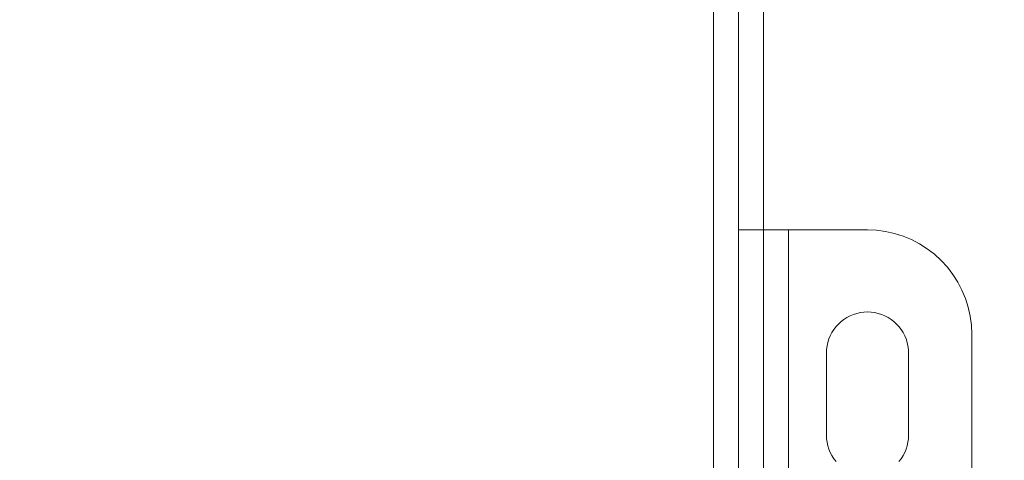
# Model space of a CAD drawing. Header units: inches. Extents: x -412 to -304, y -62 to 18.
# Tile 366 of 656: x -352.58 to -350.22, y -27.06 to -26. Entities that reach past the tile are written whole.
import ezdxf

# ---------------------------------------------------------------- set-up
doc = ezdxf.new("R2010")
doc.units = ezdxf.units.IN
doc.header["$LTSCALE"] = 32
doc.header["$MEASUREMENT"] = 0
for name, color, linetype, lineweight in [('Black', 7, 'Continuous', 18), ('Drawing', 7, 'Continuous', 18), ('None', 7, 'Continuous', 18), ('SolidLine', 7, 'Continuous', 15), ('Wood_1-H', 7, 'Continuous', 13)]:
    doc.layers.add(name, color=color, linetype=linetype, lineweight=lineweight)

# ---------------------------------------------------------------- blocks, each defined once
blk = doc.blocks.new('Group-20')
at = {"layer": 'Black'}
for points in [[(-34.5479, 16.5361, 28.9791), (34.5479, 16.5361, 28.9791), (34.5479, -16.5361, 28.9791), (-34.5479, -16.5361, 28.9791)], [(-34.5479, 16.5361, 27.7008), (34.5479, 16.5361, 27.7008), (34.5479, -16.5361, 27.7008), (-34.5479, -16.5361, 27.7008)]]:
    blk.add_3dface(points, dxfattribs=at)
at = {"layer": 'Wood_1-H'}
for points in [[(-35.9649, 17.9531, 28.9988), (35.9649, 17.9531, 28.9988), (35.9649, -17.9531, 28.9988), (-35.9649, -17.9531, 28.9988)], [(-35.9649, 17.9531, 28.9791), (35.9649, 17.9531, 28.9791), (35.9649, -17.9531, 28.9791), (-35.9649, -17.9531, 28.9791)]]:
    blk.add_3dface(points, dxfattribs=at)
blk = doc.blocks.new('MpHtAdjTrough-1095 (3D)')
at = {"layer": 'Black'}
for points, invisible_edges in [([(1.2066, 7.7718, -0.0394), (1.2066, 7.7718, -0.0992), (1.1853, 7.7671, -0.0992), (1.1853, 7.7671, -0.0394)], 5), ([(1.1853, 7.7671, -0.0992), (1.2066, 7.7718, -0.0992), (1.2616, 7.6181, -0.0992), (1.2537, 7.6148, -0.0992)], 10), ([(1.2537, 7.6148, -0.0394), (1.2616, 7.6181, -0.0394), (1.2066, 7.7718, -0.0394), (1.1853, 7.7671, -0.0394)], 10), ([(1.2282, 7.7746, -0.0394), (1.2282, 7.7746, -0.0992), (1.2066, 7.7718, -0.0992), (1.2066, 7.7718, -0.0394)], 5), ([(1.2698, 7.6207, -0.0992), (1.2616, 7.6181, -0.0992), (1.2066, 7.7718, -0.0992), (1.2282, 7.7746, -0.0992)], 10), ([(1.2282, 7.7746, -0.0394), (1.2066, 7.7718, -0.0394), (1.2616, 7.6181, -0.0394), (1.2698, 7.6207, -0.0394)], 10), ([(1.25, 7.7756, -0.0394), (1.25, 7.7756, -0.0992), (1.2282, 7.7746, -0.0992), (1.2282, 7.7746, -0.0394)], 4), ([(1.2282, 7.7746, -0.0992), (1.25, 7.7756, -0.0992), (1.2782, 7.6225, -0.0992), (1.2698, 7.6207, -0.0992)], 10), ([(1.2698, 7.6207, -0.0394), (1.2782, 7.6225, -0.0394), (1.25, 7.7756, -0.0394), (1.2282, 7.7746, -0.0394)], 10), ([(1.25, 7.7756, -0.0992), (1.4921, 7.624, -0.0992), (1.2953, 7.624, -0.0992)], 9), ([(1.25, 7.7756, -0.0992), (1.5007, 7.6236, -0.0992), (1.4921, 7.624, -0.0992)], 9), ([(1.25, 7.7756, -0.0992), (1.5092, 7.6225, -0.0992), (1.5007, 7.6236, -0.0992)], 9), ([(1.2953, 7.624, -0.0992), (1.2867, 7.6236, -0.0992), (1.25, 7.7756, -0.0992)], 10), ([(1.2867, 7.6236, -0.0992), (1.2782, 7.6225, -0.0992), (1.25, 7.7756, -0.0992)], 10), ([(1.25, 7.7756, -0.0992), (1.5176, 7.6207, -0.0992), (1.5092, 7.6225, -0.0992)], 9), ([(1.25, 7.7756, -0.0992), (1.5337, 7.6148, -0.0992), (1.5258, 7.6181, -0.0992)], 9), ([(1.25, 7.7756, -0.0992), (1.5413, 7.6108, -0.0992), (1.5337, 7.6148, -0.0992)], 9), ([(1.5258, 7.6181, -0.0992), (1.5176, 7.6207, -0.0992), (1.25, 7.7756, -0.0992)], 10), ([(1.5413, 7.6108, -0.0992), (1.25, 7.7756, -0.0992), (17.1122, 7.7756, -0.0992)], 9), ([(1.25, 7.7756, -0.0394), (1.2867, 7.6236, -0.0394), (1.2953, 7.624, -0.0394)], 9), ([(1.2953, 7.624, -0.0394), (1.4921, 7.624, -0.0394), (1.25, 7.7756, -0.0394)], 10), ([(1.4921, 7.624, -0.0394), (1.5007, 7.6236, -0.0394), (1.25, 7.7756, -0.0394)], 10), ([(1.25, 7.7756, -0.0394), (1.2782, 7.6225, -0.0394), (1.2867, 7.6236, -0.0394)], 9), ([(1.5007, 7.6236, -0.0394), (1.5092, 7.6225, -0.0394), (1.25, 7.7756, -0.0394)], 10), ([(1.5092, 7.6225, -0.0394), (1.5176, 7.6207, -0.0394), (17.1122, 7.7756, -0.0394), (1.25, 7.7756, -0.0394)], 10), ([(17.1122, 7.7756, -0.0394), (1.5176, 7.6207, -0.0394), (1.5258, 7.6181, -0.0394)], 9), ([(1.5258, 7.6181, -0.0394), (1.5337, 7.6148, -0.0394), (17.1122, 7.7756, -0.0394)], 10), ([(17.1122, 7.7756, -0.0394), (1.5337, 7.6148, -0.0394), (1.5413, 7.6108, -0.0394)], 9), ([(17.1122, 7.7756, -0.0992), (1.5486, 7.6062, -0.0992), (1.5413, 7.6108, -0.0992)], 9), ([(1.5413, 7.6108, -0.0394), (1.5486, 7.6062, -0.0394), (17.1122, 7.7756, -0.0394)], 10), ([(1.5554, 7.601, -0.0992), (1.5486, 7.6062, -0.0992), (17.1122, 7.7756, -0.0992)], 10), ([(17.1122, 7.7756, -0.0394), (1.5486, 7.6062, -0.0394), (1.5554, 7.601, -0.0394)], 9), ([(1.1443, 7.7522, -0.0394), (1.1443, 7.7522, -0.0992), (1.125, 7.7421, -0.0992), (1.125, 7.7421, -0.0394)], 5), ([(1.2388, 7.6062, -0.0992), (1.232, 7.601, -0.0992), (1.125, 7.7421, -0.0992), (1.1443, 7.7522, -0.0992)], 10), ([(1.1443, 7.7522, -0.0394), (1.125, 7.7421, -0.0394), (1.232, 7.601, -0.0394), (1.2388, 7.6062, -0.0394)], 10), ([(1.1645, 7.7605, -0.0394), (1.1645, 7.7605, -0.0992), (1.1443, 7.7522, -0.0992), (1.1443, 7.7522, -0.0394)], 5), ([(1.2461, 7.6108, -0.0992), (1.2388, 7.6062, -0.0992), (1.1443, 7.7522, -0.0992), (1.1645, 7.7605, -0.0992)], 10), ([(1.1645, 7.7605, -0.0394), (1.1443, 7.7522, -0.0394), (1.2388, 7.6062, -0.0394), (1.2461, 7.6108, -0.0394)], 10), ([(1.1853, 7.7671, -0.0394), (1.1853, 7.7671, -0.0992), (1.1645, 7.7605, -0.0992), (1.1645, 7.7605, -0.0394)], 5), ([(1.2537, 7.6148, -0.0992), (1.2461, 7.6108, -0.0992), (1.1645, 7.7605, -0.0992), (1.1853, 7.7671, -0.0992)], 10), ([(1.1853, 7.7671, -0.0394), (1.1645, 7.7605, -0.0394), (1.2461, 7.6108, -0.0394), (1.2537, 7.6148, -0.0394)], 10), ([(1.1066, 7.7304, -0.0394), (1.1066, 7.7304, -0.0992), (1.0893, 7.7171, -0.0992), (1.0893, 7.7171, -0.0394)], 5), ([(1.2257, 7.5952, -0.0992), (1.0893, 7.7171, -0.0992), (1.1066, 7.7304, -0.0992)], 9), ([(1.1066, 7.7304, -0.0394), (1.0893, 7.7171, -0.0394), (1.2257, 7.5952, -0.0394)], 10), ([(1.125, 7.7421, -0.0394), (1.125, 7.7421, -0.0992), (1.1066, 7.7304, -0.0992), (1.1066, 7.7304, -0.0394)], 5), ([(1.1066, 7.7304, -0.0992), (1.125, 7.7421, -0.0992), (1.232, 7.601, -0.0992), (1.2257, 7.5952, -0.0992)], 10), ([(1.2257, 7.5952, -0.0394), (1.232, 7.601, -0.0394), (1.125, 7.7421, -0.0394), (1.1066, 7.7304, -0.0394)], 10), ([(1.0732, 7.7024, -0.0394), (1.0732, 7.7024, -0.0992), (1.0585, 7.6863, -0.0992), (1.0585, 7.6863, -0.0394)], 5), ([(1.2199, 7.5889, -0.0992), (1.2147, 7.582, -0.0992), (1.0585, 7.6863, -0.0992), (1.0732, 7.7024, -0.0992)], 10), ([(1.0732, 7.7024, -0.0394), (1.0585, 7.6863, -0.0394), (1.2147, 7.582, -0.0394), (1.2199, 7.5889, -0.0394)], 10), ([(1.0893, 7.7171, -0.0394), (1.0893, 7.7171, -0.0992), (1.0732, 7.7024, -0.0992), (1.0732, 7.7024, -0.0394)], 5), ([(1.2257, 7.5952, -0.0992), (1.2199, 7.5889, -0.0992), (1.0732, 7.7024, -0.0992), (1.0893, 7.7171, -0.0992)], 10), ([(1.0893, 7.7171, -0.0394), (1.0732, 7.7024, -0.0394), (1.2199, 7.5889, -0.0394), (1.2257, 7.5952, -0.0394)], 10), ([(1.0585, 7.6863, -0.0394), (1.0585, 7.6863, -0.0992), (1.0452, 7.669, -0.0992), (1.0452, 7.669, -0.0394)], 5), ([(1.0452, 7.669, -0.0992), (1.0585, 7.6863, -0.0992), (1.2147, 7.582, -0.0992), (1.21, 7.5748, -0.0992)], 10), ([(1.21, 7.5748, -0.0394), (1.2147, 7.582, -0.0394), (1.0585, 7.6863, -0.0394), (1.0452, 7.669, -0.0394)], 10), ([(1.0335, 7.6506, -0.0394), (1.0335, 7.6506, -0.0992), (1.0234, 7.6312, -0.0992), (1.0234, 7.6312, -0.0394)], 5), ([(1.2061, 7.5672, -0.0992), (1.2028, 7.5593, -0.0992), (1.0234, 7.6312, -0.0992), (1.0335, 7.6506, -0.0992)], 10), ([(1.0335, 7.6506, -0.0394), (1.0234, 7.6312, -0.0394), (1.2028, 7.5593, -0.0394), (1.2061, 7.5672, -0.0394)], 10), ([(1.0452, 7.669, -0.0394), (1.0452, 7.669, -0.0992), (1.0335, 7.6506, -0.0992), (1.0335, 7.6506, -0.0394)], 5), ([(1.21, 7.5748, -0.0992), (1.2061, 7.5672, -0.0992), (1.0335, 7.6506, -0.0992), (1.0452, 7.669, -0.0992)], 10), ([(1.0452, 7.669, -0.0394), (1.0335, 7.6506, -0.0394), (1.2061, 7.5672, -0.0394), (1.21, 7.5748, -0.0394)], 10), ([(1.0234, 7.6312, -0.0394), (1.0234, 7.6312, -0.0992), (1.0151, 7.6111, -0.0992), (1.0151, 7.6111, -0.0394)], 5), ([(1.0151, 7.6111, -0.0992), (1.0234, 7.6312, -0.0992), (1.2028, 7.5593, -0.0992), (1.2002, 7.5511, -0.0992)], 10), ([(1.2002, 7.5511, -0.0394), (1.2028, 7.5593, -0.0394), (1.0234, 7.6312, -0.0394), (1.0151, 7.6111, -0.0394)], 10), ([(1.0151, 7.6111, -0.0394), (1.0151, 7.6111, -0.0992), (1.0085, 7.5903, -0.0992), (1.0085, 7.5903, -0.0394)], 5), ([(1.0085, 7.5903, -0.0992), (1.0151, 7.6111, -0.0992), (1.2002, 7.5511, -0.0992), (1.1983, 7.5427, -0.0992)], 10), ([(1.1983, 7.5427, -0.0394), (1.2002, 7.5511, -0.0394), (1.0151, 7.6111, -0.0394), (1.0085, 7.5903, -0.0394)], 10), ([(1.2388, 7.6062, -0.0992), (1.2388, 7.6062, -0.0394), (1.232, 7.601, -0.0394), (1.232, 7.601, -0.0992)], 5), ([(1.2461, 7.6108, -0.0992), (1.2461, 7.6108, -0.0394), (1.2388, 7.6062, -0.0394), (1.2388, 7.6062, -0.0992)], 5), ([(1.2537, 7.6148, -0.0992), (1.2537, 7.6148, -0.0394), (1.2461, 7.6108, -0.0394), (1.2461, 7.6108, -0.0992)], 5), ([(1.2616, 7.6181, -0.0992), (1.2616, 7.6181, -0.0394), (1.2537, 7.6148, -0.0394), (1.2537, 7.6148, -0.0992)], 5), ([(1.2698, 7.6207, -0.0992), (1.2698, 7.6207, -0.0394), (1.2616, 7.6181, -0.0394), (1.2616, 7.6181, -0.0992)], 5), ([(1.2782, 7.6225, -0.0992), (1.2782, 7.6225, -0.0394), (1.2698, 7.6207, -0.0394), (1.2698, 7.6207, -0.0992)], 5), ([(1.2867, 7.6236, -0.0992), (1.2867, 7.6236, -0.0394), (1.2782, 7.6225, -0.0394), (1.2782, 7.6225, -0.0992)], 5), ([(1.2953, 7.624, -0.0992), (1.2953, 7.624, -0.0394), (1.2867, 7.6236, -0.0394), (1.2867, 7.6236, -0.0992)], 4), ([(1.5007, 7.6236, -0.0992), (1.5007, 7.6236, -0.0394), (1.4921, 7.624, -0.0394), (1.4921, 7.624, -0.0992)], 1), ([(1.5092, 7.6225, -0.0992), (1.5092, 7.6225, -0.0394), (1.5007, 7.6236, -0.0394), (1.5007, 7.6236, -0.0992)], 5), ([(1.5176, 7.6207, -0.0992), (1.5176, 7.6207, -0.0394), (1.5092, 7.6225, -0.0394), (1.5092, 7.6225, -0.0992)], 5), ([(1.5258, 7.6181, -0.0992), (1.5258, 7.6181, -0.0394), (1.5176, 7.6207, -0.0394), (1.5176, 7.6207, -0.0992)], 5), ([(1.5337, 7.6148, -0.0992), (1.5337, 7.6148, -0.0394), (1.5258, 7.6181, -0.0394), (1.5258, 7.6181, -0.0992)], 5), ([(1.5413, 7.6108, -0.0992), (1.5413, 7.6108, -0.0394), (1.5337, 7.6148, -0.0394), (1.5337, 7.6148, -0.0992)], 5), ([(1.5486, 7.6062, -0.0992), (1.5486, 7.6062, -0.0394), (1.5413, 7.6108, -0.0394), (1.5413, 7.6108, -0.0992)], 5), ([(1.5554, 7.601, -0.0992), (1.5554, 7.601, -0.0394), (1.5486, 7.6062, -0.0394), (1.5486, 7.6062, -0.0992)], 5), ([(1.0085, 7.5903, -0.0394), (1.0085, 7.5903, -0.0992), (1.0038, 7.569, -0.0992), (1.0038, 7.569, -0.0394)], 5), ([(1.1983, 7.5427, -0.0992), (1.0038, 7.569, -0.0992), (1.0085, 7.5903, -0.0992)], 9), ([(1.0085, 7.5903, -0.0394), (1.0038, 7.569, -0.0394), (1.1983, 7.5427, -0.0394)], 10), ([(1.2147, 7.582, -0.0992), (1.2147, 7.582, -0.0394), (1.21, 7.5748, -0.0394), (1.21, 7.5748, -0.0992)], 5), ([(1.2199, 7.5889, -0.0992), (1.2199, 7.5889, -0.0394), (1.2147, 7.582, -0.0394), (1.2147, 7.582, -0.0992)], 5), ([(1.2257, 7.5952, -0.0992), (1.2257, 7.5952, -0.0394), (1.2199, 7.5889, -0.0394), (1.2199, 7.5889, -0.0992)], 5), ([(1.232, 7.601, -0.0992), (1.232, 7.601, -0.0394), (1.2257, 7.5952, -0.0394), (1.2257, 7.5952, -0.0992)], 5), ([(1.0038, 7.569, -0.0394), (1.0038, 7.569, -0.0992), (1.001, 7.5474, -0.0992), (1.001, 7.5474, -0.0394)], 5), ([(1.1983, 7.5427, -0.0992), (1.1972, 7.5342, -0.0992), (1.001, 7.5474, -0.0992), (1.0038, 7.569, -0.0992)], 10), ([(1.0038, 7.569, -0.0394), (1.001, 7.5474, -0.0394), (1.1972, 7.5342, -0.0394), (1.1983, 7.5427, -0.0394)], 10), ([(1.2028, 7.5593, -0.0992), (1.2028, 7.5593, -0.0394), (1.2002, 7.5511, -0.0394), (1.2002, 7.5511, -0.0992)], 5), ([(1.2061, 7.5672, -0.0992), (1.2061, 7.5672, -0.0394), (1.2028, 7.5593, -0.0394), (1.2028, 7.5593, -0.0992)], 5), ([(1.21, 7.5748, -0.0992), (1.21, 7.5748, -0.0394), (1.2061, 7.5672, -0.0394), (1.2061, 7.5672, -0.0992)], 5), ([(1.001, 7.5474, -0.0394), (1.001, 7.5474, -0.0992), (1, 7.5256, -0.0992), (1, 7.5256, -0.0394)], 1), ([(1.1972, 7.5342, -0.0992), (1.1969, 7.5256, -0.0992), (1, 7.5256, -0.0992), (1.001, 7.5474, -0.0992)], 10), ([(1.1969, 7.5256, -0.0394), (1.1972, 7.5342, -0.0394), (1.001, 7.5474, -0.0394), (1, 7.5256, -0.0394)], 10), ([(1.1972, 7.5342, -0.0992), (1.1972, 7.5342, -0.0394), (1.1969, 7.5256, -0.0394), (1.1969, 7.5256, -0.0992)], 5), ([(1.1983, 7.5427, -0.0992), (1.1983, 7.5427, -0.0394), (1.1972, 7.5342, -0.0394), (1.1972, 7.5342, -0.0992)], 5), ([(1.2002, 7.5511, -0.0992), (1.2002, 7.5511, -0.0394), (1.1983, 7.5427, -0.0394), (1.1983, 7.5427, -0.0992)], 5), ([(1, 7.3362, -0.0394), (1, 7.5256, -0.0394), (1, 7.5256, -0.0992), (1, 7.3362, -0.0992)], 8), ([(1, 7.5256, -0.0992), (1.1972, 7.517, -0.0992), (1.1983, 7.5085, -0.0992)], 9), ([(1.1983, 7.5085, -0.0992), (1.2002, 7.5001, -0.0992), (1, 7.5256, -0.0992)], 10), ([(1.2002, 7.5001, -0.0992), (1.2028, 7.4919, -0.0992), (1, 7.3362, -0.0992), (1, 7.5256, -0.0992)], 10), ([(1.4921, 7.4272, -0.0992), (16.7717, 7.5256, -0.0992), (16.772, 7.517, -0.0992), (1, 7.3362, -0.0992)], 13), ([(1, 7.5256, -0.0992), (1.1969, 7.5256, -0.0992), (1.1972, 7.517, -0.0992)], 9), ([(1, 7.5256, -0.0394), (1.2002, 7.5001, -0.0394), (1.1983, 7.5085, -0.0394)], 9), ([(1, 7.5256, -0.0394), (1, 7.3362, -0.0394), (1.2028, 7.4919, -0.0394), (1.2002, 7.5001, -0.0394)], 10), ([(1, 7.5256, -0.0394), (1.1972, 7.517, -0.0394), (1.1969, 7.5256, -0.0394)], 9), ([(1.1983, 7.5085, -0.0394), (1.1972, 7.517, -0.0394), (1, 7.5256, -0.0394)], 10), ([(1, 7.3362, -0.0992), (16.772, 7.517, -0.0992), (16.7731, 7.5085, -0.0992)], 9), ([(16.7731, 7.5085, -0.0992), (16.775, 7.5001, -0.0992), (1, 7.3362, -0.0992)], 10), ([(1.1969, 7.5256, -0.0992), (1.1969, 7.5256, -0.0394), (1.1972, 7.517, -0.0394), (1.1972, 7.517, -0.0992)], 5), ([(1.1972, 7.517, -0.0992), (1.1972, 7.517, -0.0394), (1.1983, 7.5085, -0.0394), (1.1983, 7.5085, -0.0992)], 5), ([(1.1983, 7.5085, -0.0992), (1.1983, 7.5085, -0.0394), (1.2002, 7.5001, -0.0394), (1.2002, 7.5001, -0.0992)], 5), ([(16.7717, 7.5256, -0.0992), (1.4921, 7.4272, -0.0992), (1.5007, 7.4275, -0.0992)], 9), ([(1.5007, 7.4275, -0.0992), (1.5092, 7.4287, -0.0992), (16.7717, 7.5256, -0.0992)], 10), ([(16.7717, 7.5256, -0.0992), (1.5092, 7.4287, -0.0992), (1.5176, 7.4305, -0.0992)], 9), ([(16.7717, 7.5256, -0.0992), (1.5176, 7.4305, -0.0992), (1.5258, 7.4331, -0.0992)], 9), ([(1.5258, 7.4331, -0.0992), (1.5337, 7.4364, -0.0992), (16.7717, 7.5256, -0.0992)], 10), ([(1.5337, 7.4364, -0.0992), (1.5413, 7.4404, -0.0992), (16.7717, 7.5256, -0.0992)], 10), ([(16.7717, 7.5256, -0.0992), (1.5413, 7.4404, -0.0992), (1.5486, 7.445, -0.0992)], 9), ([(1.5486, 7.445, -0.0992), (1.5554, 7.4502, -0.0992), (16.7717, 7.5256, -0.0992)], 10), ([(16.775, 7.5001, -0.0992), (16.7776, 7.4919, -0.0992), (1, 7.3362, -0.0992)], 10), ([(1, 7.3362, -0.0992), (16.7776, 7.4919, -0.0992), (16.7809, 7.484, -0.0992)], 9), ([(1, 7.3362, -0.0992), (1.2028, 7.4919, -0.0992), (1.2061, 7.484, -0.0992)], 9), ([(1.2061, 7.484, -0.0394), (1.2028, 7.4919, -0.0394), (1, 7.3362, -0.0394)], 10), ([(1, 7.3362, -0.0992), (1.2061, 7.484, -0.0992), (1.21, 7.4764, -0.0992)], 9), ([(16.7809, 7.484, -0.0992), (16.7848, 7.4764, -0.0992), (1, 7.3362, -0.0992)], 10), ([(1.21, 7.4764, -0.0394), (1.2061, 7.484, -0.0394), (1, 7.3362, -0.0394)], 10), ([(1.2002, 7.5001, -0.0992), (1.2002, 7.5001, -0.0394), (1.2028, 7.4919, -0.0394), (1.2028, 7.4919, -0.0992)], 5), ([(1.2028, 7.4919, -0.0992), (1.2028, 7.4919, -0.0394), (1.2061, 7.484, -0.0394), (1.2061, 7.484, -0.0992)], 5), ([(1.2061, 7.484, -0.0992), (1.2061, 7.484, -0.0394), (1.21, 7.4764, -0.0394), (1.21, 7.4764, -0.0992)], 5), ([(1, 7.3362, -0.0992), (16.7848, 7.4764, -0.0992), (16.7895, 7.4691, -0.0992)], 9), ([(1.21, 7.4764, -0.0992), (1.2147, 7.4691, -0.0992), (1, 7.3362, -0.0992)], 10), ([(1, 7.3362, -0.0394), (1.2147, 7.4691, -0.0394), (1.21, 7.4764, -0.0394)], 9), ([(1, 7.3362, -0.0992), (1.2147, 7.4691, -0.0992), (1.2199, 7.4623, -0.0992)], 9), ([(16.7895, 7.4691, -0.0992), (16.7947, 7.4623, -0.0992), (1, 7.3362, -0.0992)], 10), ([(1.2199, 7.4623, -0.0394), (1.2147, 7.4691, -0.0394), (1, 7.3362, -0.0394)], 10), ([(1, 7.3362, -0.0992), (1.2199, 7.4623, -0.0992), (1.2257, 7.456, -0.0992)], 9), ([(1, 7.3362, -0.0992), (16.7947, 7.4623, -0.0992), (16.8005, 7.456, -0.0992)], 9), ([(1.2257, 7.456, -0.0394), (1.2199, 7.4623, -0.0394), (1, 7.3362, -0.0394)], 10), ([(1.21, 7.4764, -0.0992), (1.21, 7.4764, -0.0394), (1.2147, 7.4691, -0.0394), (1.2147, 7.4691, -0.0992)], 5), ([(1.2147, 7.4691, -0.0992), (1.2147, 7.4691, -0.0394), (1.2199, 7.4623, -0.0394), (1.2199, 7.4623, -0.0992)], 5), ([(1.2199, 7.4623, -0.0992), (1.2199, 7.4623, -0.0394), (1.2257, 7.456, -0.0394), (1.2257, 7.456, -0.0992)], 5), ([(1, 7.3362, -0.0992), (16.8005, 7.456, -0.0992), (16.8068, 7.4502, -0.0992)], 9), ([(1.2257, 7.456, -0.0992), (1.232, 7.4502, -0.0992), (1, 7.3362, -0.0992)], 10), ([(1, 7.3362, -0.0394), (1.232, 7.4502, -0.0394), (1.2257, 7.456, -0.0394)], 9), ([(16.8068, 7.4502, -0.0992), (16.8136, 7.445, -0.0992), (1, 7.3362, -0.0992)], 10), ([(1, 7.3362, -0.0992), (1.232, 7.4502, -0.0992), (1.2388, 7.445, -0.0992)], 9), ([(1.2388, 7.445, -0.0394), (1.232, 7.4502, -0.0394), (1, 7.3362, -0.0394)], 10), ([(1, 7.3362, -0.0992), (16.8136, 7.445, -0.0992), (16.8209, 7.4404, -0.0992)], 9), ([(1, 7.3362, -0.0992), (1.2388, 7.445, -0.0992), (1.2461, 7.4404, -0.0992)], 9), ([(1.2461, 7.4404, -0.0394), (1.2388, 7.445, -0.0394), (1, 7.3362, -0.0394)], 10), ([(1, 7.3362, -0.0992), (16.8209, 7.4404, -0.0992), (16.8285, 7.4364, -0.0992)], 9), ([(1, 7.3362, -0.0992), (1.2461, 7.4404, -0.0992), (1.2537, 7.4364, -0.0992)], 9), ([(1.2537, 7.4364, -0.0394), (1.2461, 7.4404, -0.0394), (1, 7.3362, -0.0394)], 10), ([(1.2257, 7.456, -0.0992), (1.2257, 7.456, -0.0394), (1.232, 7.4502, -0.0394), (1.232, 7.4502, -0.0992)], 5), ([(1.232, 7.4502, -0.0992), (1.232, 7.4502, -0.0394), (1.2388, 7.445, -0.0394), (1.2388, 7.445, -0.0992)], 5), ([(1.2388, 7.445, -0.0992), (1.2388, 7.445, -0.0394), (1.2461, 7.4404, -0.0394), (1.2461, 7.4404, -0.0992)], 5), ([(1.2461, 7.4404, -0.0992), (1.2461, 7.4404, -0.0394), (1.2537, 7.4364, -0.0394), (1.2537, 7.4364, -0.0992)], 5), ([(17.3622, 7.3362, -0.0394), (1.5413, 7.4404, -0.0394), (1.5337, 7.4364, -0.0394)], 9), ([(1.5337, 7.4364, -0.0992), (1.5337, 7.4364, -0.0394), (1.5413, 7.4404, -0.0394), (1.5413, 7.4404, -0.0992)], 5), ([(1.5486, 7.445, -0.0394), (1.5413, 7.4404, -0.0394), (17.3622, 7.3362, -0.0394)], 10), ([(1.5413, 7.4404, -0.0992), (1.5413, 7.4404, -0.0394), (1.5486, 7.445, -0.0394), (1.5486, 7.445, -0.0992)], 5), ([(17.3622, 7.3362, -0.0394), (1.5554, 7.4502, -0.0394), (1.5486, 7.445, -0.0394)], 9), ([(1.5486, 7.445, -0.0992), (1.5486, 7.445, -0.0394), (1.5554, 7.4502, -0.0394), (1.5554, 7.4502, -0.0992)], 5), ([(16.8285, 7.4364, -0.0992), (16.8364, 7.4331, -0.0992), (1, 7.3362, -0.0992)], 10), ([(1.2537, 7.4364, -0.0992), (1.2616, 7.4331, -0.0992), (1, 7.3362, -0.0992)], 10), ([(1, 7.3362, -0.0394), (1.2616, 7.4331, -0.0394), (1.2537, 7.4364, -0.0394)], 9), ([(1, 7.3362, -0.0992), (16.8364, 7.4331, -0.0992), (16.8446, 7.4305, -0.0992)], 9), ([(1, 7.3362, -0.0992), (1.2616, 7.4331, -0.0992), (1.2698, 7.4305, -0.0992)], 9), ([(1.2698, 7.4305, -0.0394), (1.2616, 7.4331, -0.0394), (1, 7.3362, -0.0394)], 10), ([(1, 7.3362, -0.0992), (16.8446, 7.4305, -0.0992), (16.853, 7.4287, -0.0992)], 9), ([(1.2698, 7.4305, -0.0992), (1.2782, 7.4287, -0.0992), (1, 7.3362, -0.0992)], 10), ([(1, 7.3362, -0.0394), (1.2782, 7.4287, -0.0394), (1.2698, 7.4305, -0.0394)], 9), ([(16.853, 7.4287, -0.0992), (17.3622, 7.3362, -0.0992), (1, 7.3362, -0.0992)], 9), ([(1, 7.3362, -0.0992), (1.2782, 7.4287, -0.0992), (1.2867, 7.4275, -0.0992)], 9), ([(1, 7.3362, -0.0394), (17.3622, 7.3362, -0.0394), (1.5092, 7.4287, -0.0394), (1.5007, 7.4275, -0.0394)], 10), ([(1.2867, 7.4275, -0.0394), (1.2782, 7.4287, -0.0394), (1, 7.3362, -0.0394)], 10), ([(1, 7.3362, -0.0992), (1.2867, 7.4275, -0.0992), (1.2953, 7.4272, -0.0992)], 9), ([(1, 7.3362, -0.0394), (1.5007, 7.4275, -0.0394), (1.4921, 7.4272, -0.0394)], 9), ([(1.2953, 7.4272, -0.0394), (1.2867, 7.4275, -0.0394), (1, 7.3362, -0.0394)], 10), ([(1, 7.3362, -0.0992), (1.2953, 7.4272, -0.0992), (1.4921, 7.4272, -0.0992)], 9), ([(1.4921, 7.4272, -0.0394), (1.2953, 7.4272, -0.0394), (1, 7.3362, -0.0394)], 10), ([(1.2537, 7.4364, -0.0992), (1.2537, 7.4364, -0.0394), (1.2616, 7.4331, -0.0394), (1.2616, 7.4331, -0.0992)], 5), ([(1.2616, 7.4331, -0.0992), (1.2616, 7.4331, -0.0394), (1.2698, 7.4305, -0.0394), (1.2698, 7.4305, -0.0992)], 5), ([(1.2698, 7.4305, -0.0992), (1.2698, 7.4305, -0.0394), (1.2782, 7.4287, -0.0394), (1.2782, 7.4287, -0.0992)], 5), ([(1.2782, 7.4287, -0.0992), (1.2782, 7.4287, -0.0394), (1.2867, 7.4275, -0.0394), (1.2867, 7.4275, -0.0992)], 5), ([(1.2867, 7.4275, -0.0992), (1.2867, 7.4275, -0.0394), (1.2953, 7.4272, -0.0394), (1.2953, 7.4272, -0.0992)], 1), ([(1.4921, 7.4272, -0.0992), (1.4921, 7.4272, -0.0394), (1.5007, 7.4275, -0.0394), (1.5007, 7.4275, -0.0992)], 4), ([(1.5007, 7.4275, -0.0992), (1.5007, 7.4275, -0.0394), (1.5092, 7.4287, -0.0394), (1.5092, 7.4287, -0.0992)], 5), ([(1.5176, 7.4305, -0.0394), (1.5092, 7.4287, -0.0394), (17.3622, 7.3362, -0.0394)], 10), ([(1.5092, 7.4287, -0.0992), (1.5092, 7.4287, -0.0394), (1.5176, 7.4305, -0.0394), (1.5176, 7.4305, -0.0992)], 5), ([(1.5258, 7.4331, -0.0394), (1.5176, 7.4305, -0.0394), (17.3622, 7.3362, -0.0394)], 10), ([(1.5176, 7.4305, -0.0992), (1.5176, 7.4305, -0.0394), (1.5258, 7.4331, -0.0394), (1.5258, 7.4331, -0.0992)], 5), ([(17.3622, 7.3362, -0.0394), (1.5337, 7.4364, -0.0394), (1.5258, 7.4331, -0.0394)], 9), ([(1.5258, 7.4331, -0.0992), (1.5258, 7.4331, -0.0394), (1.5337, 7.4364, -0.0394), (1.5337, 7.4364, -0.0992)], 5), ([(1, 7.3362, -0.0992), (17.3622, 7.3362, -0.0992), (17.3622, 7.331, -0.0994), (1, 7.331, -0.0994)], 4), ([(1, 7.3258, -0.0398), (17.3622, 7.3258, -0.0398), (17.3622, 7.3362, -0.0394), (1, 7.3362, -0.0394)], 1), ([(1, 7.3362, -0.0992), (1, 7.331, -0.0994), (1, 7.3258, -0.0398), (1, 7.3362, -0.0394)], 10), ([(1, 7.331, -0.0994), (17.3622, 7.331, -0.0994), (17.3622, 7.3258, -0.1001), (1, 7.3258, -0.1001)], 5), ([(1, 7.3154, -0.0412), (1, 7.3258, -0.0398), (1, 7.331, -0.0994), (1, 7.3258, -0.1001)], 10), ([(1, 7.3258, -0.1001), (17.3622, 7.3258, -0.1001), (17.3622, 7.3207, -0.1013), (1, 7.3207, -0.1013)], 5), ([(1, 7.3154, -0.0412), (17.3622, 7.3154, -0.0412), (17.3622, 7.3258, -0.0398), (1, 7.3258, -0.0398)], 5), ([(1, 7.3258, -0.1001), (1, 7.3207, -0.1013), (1, 7.3052, -0.0434), (1, 7.3154, -0.0412)], 10), ([(1, 7.3207, -0.1013), (17.3622, 7.3207, -0.1013), (17.3622, 7.3158, -0.1028), (1, 7.3158, -0.1028)], 5), ([(1, 7.2953, -0.0466), (1, 7.3052, -0.0434), (1, 7.3207, -0.1013), (1, 7.3158, -0.1028)], 10), ([(1, 7.3158, -0.1028), (17.3622, 7.3158, -0.1028), (17.3622, 7.3109, -0.1048), (1, 7.3109, -0.1048)], 5), ([(1, 7.3158, -0.1028), (1, 7.3109, -0.1048), (1, 7.2856, -0.0506), (1, 7.2953, -0.0466)], 10), ([(1, 7.3052, -0.0434), (17.3622, 7.3052, -0.0434), (17.3622, 7.3154, -0.0412), (1, 7.3154, -0.0412)], 5), ([(1, 7.3109, -0.1048), (17.3622, 7.3109, -0.1048), (17.3622, 7.3063, -0.1072), (1, 7.3063, -0.1072)], 5), ([(1, 7.2764, -0.0554), (1, 7.2856, -0.0506), (1, 7.3109, -0.1048), (1, 7.3063, -0.1072)], 10), ([(1, 7.3063, -0.1072), (17.3622, 7.3063, -0.1072), (17.3622, 7.3019, -0.11), (1, 7.3019, -0.11)], 5), ([(1, 7.3063, -0.1072), (1, 7.3019, -0.11), (1, 7.2676, -0.061), (1, 7.2764, -0.0554)], 10), ([(1, 7.2953, -0.0466), (17.3622, 7.2953, -0.0466), (17.3622, 7.3052, -0.0434), (1, 7.3052, -0.0434)], 5), ([(1, 7.3019, -0.11), (17.3622, 7.3019, -0.11), (17.3622, 7.2978, -0.1132), (1, 7.2978, -0.1132)], 5), ([(1, 7.2593, -0.0674), (1, 7.2676, -0.061), (1, 7.3019, -0.11), (1, 7.2978, -0.1132)], 10), ([(1, 7.2978, -0.1132), (17.3622, 7.2978, -0.1132), (17.3622, 7.2939, -0.1167), (1, 7.2939, -0.1167)], 5), ([(1, 7.2516, -0.0744), (1, 7.2593, -0.0674), (1, 7.2978, -0.1132), (1, 7.2939, -0.1167)], 10), ([(1, 7.2856, -0.0506), (17.3622, 7.2856, -0.0506), (17.3622, 7.2953, -0.0466), (1, 7.2953, -0.0466)], 5), ([(-17.3622, 7.2764, -3.9194), (17.3622, 7.2764, -3.9194), (17.3622, 7.2759, -3.9298), (-17.3622, 7.2759, -3.9298)], 4), ([(-0.0872, 7.2764, -2.0356), (17.3622, 7.2764, -3.9194), (-17.3622, 7.2764, -3.9194)], 9), ([(-17.3622, 7.2759, -3.9298), (17.3622, 7.2759, -3.9298), (17.3622, 7.2746, -3.9402), (-17.3622, 7.2746, -3.9402)], 5), ([(-17.3622, 7.2746, -3.9402), (17.3622, 7.2746, -3.9402), (17.3622, 7.2723, -3.9504), (-17.3622, 7.2723, -3.9504)], 5), ([(-17.3622, 7.2723, -3.9504), (17.3622, 7.2723, -3.9504), (17.3622, 7.2692, -3.9603), (-17.3622, 7.2692, -3.9603)], 5), ([(-0.0872, 7.2764, -2.0356), (0, 7.2764, -2.0394), (17.3622, 7.2764, -3.9194)], 10), ([(0, 7.2764, -2.0394), (0.0872, 7.2764, -2.0356), (17.3622, 7.2764, -3.9194)], 10), ([(17.3622, 7.2764, -3.9194), (0.0872, 7.2764, -2.0356), (0.1736, 7.2764, -2.0242)], 9), ([(17.3622, 7.2764, -3.9194), (0.1736, 7.2764, -2.0242), (0.2588, 7.2764, -2.0053)], 9), ([(0.2588, 7.2764, -2.0053), (0.342, 7.2764, -1.9791), (17.3622, 7.2764, -3.9194)], 10), ([(17.3622, 7.2764, -3.9194), (0.342, 7.2764, -1.9791), (0.4226, 7.2764, -1.9457)], 9), ([(0.4226, 7.2764, -1.9457), (0.4226, 7.2165, -1.9457), (0.5, 7.2165, -1.9054), (0.5, 7.2764, -1.9054)], 5), ([(0.4226, 7.2764, -1.9457), (0.5, 7.2764, -1.9054), (17.3622, 7.2764, -3.9194)], 10), ([(0.5, 7.2764, -1.9054), (0.5, 7.2165, -1.9054), (0.5736, 7.2165, -1.8585), (0.5736, 7.2764, -1.8585)], 5), ([(17.3622, 7.2764, -3.9194), (0.5, 7.2764, -1.9054), (0.5736, 7.2764, -1.8585)], 9), ([(0.5736, 7.2764, -1.8585), (0.5736, 7.2165, -1.8585), (0.6428, 7.2165, -1.8054), (0.6428, 7.2764, -1.8054)], 5), ([(0.5736, 7.2764, -1.8585), (0.6428, 7.2764, -1.8054), (17.3622, 7.2764, -3.9194)], 10), ([(0.6428, 7.2764, -1.8054), (0.6428, 7.2165, -1.8054), (0.7071, 7.2165, -1.7465), (0.7071, 7.2764, -1.7465)], 5), ([(17.3622, 7.2764, -3.9194), (0.6428, 7.2764, -1.8054), (0.7071, 7.2764, -1.7465)], 9), ([(0.7071, 7.2764, -1.7465), (0.7071, 7.2165, -1.7465), (0.766, 7.2165, -1.6822), (0.766, 7.2764, -1.6822)], 5), ([(0.7071, 7.2764, -1.7465), (0.766, 7.2764, -1.6822), (17.3622, 7.2764, -3.9194)], 10), ([(0.766, 7.2764, -1.6822), (0.766, 7.2165, -1.6822), (0.8192, 7.2165, -1.6129), (0.8192, 7.2764, -1.6129)], 5), ([(17.3622, 7.2764, -3.9194), (0.766, 7.2764, -1.6822), (0.8192, 7.2764, -1.6129)], 9), ([(0.8192, 7.2764, -1.6129), (0.8192, 7.2165, -1.6129), (0.866, 7.2165, -1.5394), (0.866, 7.2764, -1.5394)], 5), ([(0.8192, 7.2764, -1.6129), (0.866, 7.2764, -1.5394), (17.3622, 7.2764, -3.9194)], 10), ([(0.866, 7.2764, -1.5394), (0.866, 7.2165, -1.5394), (0.9063, 7.2165, -1.462), (0.9063, 7.2764, -1.462)], 5), ([(0.866, 7.2764, -1.5394), (0.9063, 7.2764, -1.462), (17.3622, 7.2764, -3.9194)], 10), ([(0.9063, 7.2764, -1.462), (0.9063, 7.2165, -1.462), (0.9397, 7.2165, -1.3814), (0.9397, 7.2764, -1.3814)], 5), ([(17.3622, 7.2764, -3.9194), (0.9063, 7.2764, -1.462), (0.9397, 7.2764, -1.3814)], 9), ([(0.9397, 7.2764, -1.3814), (0.9397, 7.2165, -1.3814), (0.9659, 7.2165, -1.2982), (0.9659, 7.2764, -1.2982)], 5), ([(0.9397, 7.2764, -1.3814), (0.9659, 7.2764, -1.2982), (17.3622, 7.2764, -3.9194)], 10), ([(0.9659, 7.2764, -1.2982), (0.9659, 7.2165, -1.2982), (0.9848, 7.2165, -1.213), (0.9848, 7.2764, -1.213)], 5), ([(0.9659, 7.2764, -1.2982), (0.9848, 7.2764, -1.213), (17.3622, 7.2764, -3.9194)], 10), ([(0.9848, 7.2764, -1.213), (0.9848, 7.2165, -1.213), (0.9962, 7.2165, -1.1265), (0.9962, 7.2764, -1.1265)], 5), ([(0.9848, 7.2764, -1.213), (0.9962, 7.2764, -1.1265), (17.3622, 7.2764, -3.9194)], 10), ([(0.9962, 7.2764, -1.1265), (0.9962, 7.2165, -1.1265), (1, 7.2165, -1.0394), (1, 7.2764, -1.0394)], 1), ([(17.3622, 7.2764, -0.1591), (17.3622, 7.2764, -3.9194), (0.9962, 7.2764, -1.1265), (1, 7.2764, -1.0394)], 10), ([(1, 7.2939, -0.1167), (17.3622, 7.2939, -0.1167), (17.3622, 7.2904, -0.1206), (1, 7.2904, -0.1206)], 5), ([(1, 7.2939, -0.1167), (1, 7.2904, -0.1206), (1, 7.2445, -0.0821), (1, 7.2516, -0.0744)], 10), ([(1, 7.2904, -0.1206), (17.3622, 7.2904, -0.1206), (17.3622, 7.2872, -0.1247), (1, 7.2872, -0.1247)], 5), ([(1, 7.2904, -0.1206), (1, 7.2872, -0.1247), (1, 7.2382, -0.0904), (1, 7.2445, -0.0821)], 10), ([(1, 7.2872, -0.1247), (17.3622, 7.2872, -0.1247), (17.3622, 7.2844, -0.1291), (1, 7.2844, -0.1291)], 5), ([(1, 7.2326, -0.0992), (1, 7.2382, -0.0904), (1, 7.2872, -0.1247), (1, 7.2844, -0.1291)], 10), ([(1, 7.2764, -0.0554), (17.3622, 7.2764, -0.0554), (17.3622, 7.2856, -0.0506), (1, 7.2856, -0.0506)], 5), ([(1, 7.2844, -0.1291), (17.3622, 7.2844, -0.1291), (17.3622, 7.282, -0.1338), (1, 7.282, -0.1338)], 5), ([(1, 7.2277, -0.1085), (1, 7.2326, -0.0992), (1, 7.2844, -0.1291), (1, 7.282, -0.1338)], 10), ([(1, 7.282, -0.1338), (17.3622, 7.282, -0.1338), (17.3622, 7.28, -0.1386), (1, 7.28, -0.1386)], 5), ([(1, 7.282, -0.1338), (1, 7.28, -0.1386), (1, 7.2238, -0.1181), (1, 7.2277, -0.1085)], 10), ([(1, 7.28, -0.1386), (17.3622, 7.28, -0.1386), (17.3622, 7.2784, -0.1436), (1, 7.2784, -0.1436)], 5), ([(1, 7.28, -0.1386), (1, 7.2784, -0.1436), (1, 7.2206, -0.1281), (1, 7.2238, -0.1181)], 10), ([(1, 7.2784, -0.1436), (17.3622, 7.2784, -0.1436), (17.3622, 7.2773, -0.1487), (1, 7.2773, -0.1487)], 5), ([(1, 7.2184, -0.1383), (1, 7.2206, -0.1281), (1, 7.2784, -0.1436), (1, 7.2773, -0.1487)], 10), ([(1, 7.2773, -0.1487), (17.3622, 7.2773, -0.1487), (17.3622, 7.2766, -0.1538), (1, 7.2766, -0.1538)], 5), ([(1, 7.2773, -0.1487), (1, 7.2766, -0.1538), (1, 7.217, -0.1486), (1, 7.2184, -0.1383)], 10), ([(1, 7.2766, -0.1538), (17.3622, 7.2766, -0.1538), (17.3622, 7.2764, -0.1591), (1, 7.2764, -0.1591)], 1), ([(1, 7.2165, -0.1591), (1, 7.217, -0.1486), (1, 7.2766, -0.1538), (1, 7.2764, -0.1591)], 10), ([(1, 7.2676, -0.061), (17.3622, 7.2676, -0.061), (17.3622, 7.2764, -0.0554), (1, 7.2764, -0.0554)], 5), ([(1, 7.2764, -0.1591), (1, 7.2764, -1.0394), (1, 7.2165, -1.0394), (1, 7.2165, -0.1591)], 8), ([(1, 7.2764, -1.0394), (1, 7.2764, -0.1591), (17.3622, 7.2764, -0.1591)], 8), ([(-17.3622, 7.2692, -3.9603), (17.3622, 7.2692, -3.9603), (17.3622, 7.2652, -3.97), (-17.3622, 7.2652, -3.97)], 5), ([(-17.3622, 7.2652, -3.97), (17.3622, 7.2652, -3.97), (17.3622, 7.2603, -3.9792), (-17.3622, 7.2603, -3.9792)], 5), ([(-17.3622, 7.2603, -3.9792), (17.3622, 7.2603, -3.9792), (17.3622, 7.2547, -3.988), (-17.3622, 7.2547, -3.988)], 5), ([(-17.3622, 7.2547, -3.988), (17.3622, 7.2547, -3.988), (17.3622, 7.2484, -3.9963), (-17.3622, 7.2484, -3.9963)], 5), ([(-17.3622, 7.2484, -3.9963), (17.3622, 7.2484, -3.9963), (17.3622, 7.2413, -4.004), (-17.3622, 7.2413, -4.004)], 5), ([(1, 7.2593, -0.0674), (17.3622, 7.2593, -0.0674), (17.3622, 7.2676, -0.061), (1, 7.2676, -0.061)], 5), ([(1, 7.2516, -0.0744), (17.3622, 7.2516, -0.0744), (17.3622, 7.2593, -0.0674), (1, 7.2593, -0.0674)], 5), ([(1, 7.2445, -0.0821), (17.3622, 7.2445, -0.0821), (17.3622, 7.2516, -0.0744), (1, 7.2516, -0.0744)], 5), ([(-17.3622, 7.2413, -4.004), (17.3622, 7.2413, -4.004), (17.3622, 7.2336, -4.0111), (-17.3622, 7.2336, -4.0111)], 5), ([(-17.3622, 7.2336, -4.0111), (17.3622, 7.2336, -4.0111), (17.3622, 7.2253, -4.0174), (-17.3622, 7.2253, -4.0174)], 5), ([(-17.3622, 7.2253, -4.0174), (17.3622, 7.2253, -4.0174), (17.3622, 7.2165, -4.023), (-17.3622, 7.2165, -4.023)], 5), ([(1, 7.2382, -0.0904), (17.3622, 7.2382, -0.0904), (17.3622, 7.2445, -0.0821), (1, 7.2445, -0.0821)], 5), ([(1, 7.2326, -0.0992), (17.3622, 7.2326, -0.0992), (17.3622, 7.2382, -0.0904), (1, 7.2382, -0.0904)], 5), ([(1, 7.2277, -0.1085), (17.3622, 7.2277, -0.1085), (17.3622, 7.2326, -0.0992), (1, 7.2326, -0.0992)], 5), ([(1, 7.2238, -0.1181), (17.3622, 7.2238, -0.1181), (17.3622, 7.2277, -0.1085), (1, 7.2277, -0.1085)], 5), ([(17.3622, 7.2165, -3.9194), (-17.3622, 7.2165, -3.9194), (-17.3622, 7.2163, -3.9246), (17.3622, 7.2163, -3.9246)], 4), ([(-17.3622, 7.2165, -4.023), (17.3622, 7.2165, -4.023), (17.3622, 7.2073, -4.0279), (-17.3622, 7.2073, -4.0279)], 5), ([(0.0872, 7.2165, -2.0356), (-17.3622, 7.2165, -3.9194), (17.3622, 7.2165, -3.9194)], 9), ([(17.3622, 7.2163, -3.9246), (-17.3622, 7.2163, -3.9246), (-17.3622, 7.2156, -3.9298), (17.3622, 7.2156, -3.9298)], 5), ([(17.3622, 7.2156, -3.9298), (-17.3622, 7.2156, -3.9298), (-17.3622, 7.2145, -3.9349), (17.3622, 7.2145, -3.9349)], 5), ([(17.3622, 7.2145, -3.9349), (-17.3622, 7.2145, -3.9349), (-17.3622, 7.2129, -3.9399), (17.3622, 7.2129, -3.9399)], 5), ([(17.3622, 7.2129, -3.9399), (-17.3622, 7.2129, -3.9399), (-17.3622, 7.2109, -3.9447), (17.3622, 7.2109, -3.9447)], 5), ([(17.3622, 7.2109, -3.9447), (-17.3622, 7.2109, -3.9447), (-17.3622, 7.2085, -3.9493), (17.3622, 7.2085, -3.9493)], 5), ([(17.3622, 7.2085, -3.9493), (-17.3622, 7.2085, -3.9493), (-17.3622, 7.2057, -3.9537), (17.3622, 7.2057, -3.9537)], 5), ([(-17.3622, 7.2073, -4.0279), (17.3622, 7.2073, -4.0279), (17.3622, 7.1976, -4.0319), (-17.3622, 7.1976, -4.0319)], 5), ([(17.3622, 7.2057, -3.9537), (-17.3622, 7.2057, -3.9537), (-17.3622, 7.2025, -3.9579), (17.3622, 7.2025, -3.9579)], 5), ([(17.3622, 7.2025, -3.9579), (-17.3622, 7.2025, -3.9579), (-17.3622, 7.199, -3.9617), (17.3622, 7.199, -3.9617)], 5), ([(17.3622, 7.2165, -3.9194), (0.1736, 7.2165, -2.0242), (0.0872, 7.2165, -2.0356)], 9), ([(0.2588, 7.2165, -2.0053), (0.1736, 7.2165, -2.0242), (17.3622, 7.2165, -3.9194)], 10), ([(17.3622, 7.2165, -3.9194), (0.342, 7.2165, -1.9791), (0.2588, 7.2165, -2.0053)], 9), ([(0.4226, 7.2165, -1.9457), (0.342, 7.2165, -1.9791), (17.3622, 7.2165, -3.9194)], 10), ([(17.3622, 7.2165, -3.9194), (0.5, 7.2165, -1.9054), (0.4226, 7.2165, -1.9457)], 9), ([(0.5736, 7.2165, -1.8585), (0.5, 7.2165, -1.9054), (17.3622, 7.2165, -3.9194)], 10), ([(17.3622, 7.2165, -3.9194), (0.6428, 7.2165, -1.8054), (0.5736, 7.2165, -1.8585)], 9), ([(0.7071, 7.2165, -1.7465), (0.6428, 7.2165, -1.8054), (17.3622, 7.2165, -3.9194)], 10), ([(17.3622, 7.2165, -3.9194), (0.766, 7.2165, -1.6822), (0.7071, 7.2165, -1.7465)], 9), ([(0.8192, 7.2165, -1.6129), (0.766, 7.2165, -1.6822), (17.3622, 7.2165, -3.9194)], 10), ([(0.866, 7.2165, -1.5394), (0.8192, 7.2165, -1.6129), (17.3622, 7.2165, -3.9194)], 10), ([(17.3622, 7.2165, -3.9194), (0.9063, 7.2165, -1.462), (0.866, 7.2165, -1.5394)], 9), ([(0.9397, 7.2165, -1.3814), (0.9063, 7.2165, -1.462), (17.3622, 7.2165, -3.9194)], 10), ([(17.3622, 7.2165, -3.9194), (0.9659, 7.2165, -1.2982), (0.9397, 7.2165, -1.3814)], 9), ([(17.3622, 7.2165, -3.9194), (0.9848, 7.2165, -1.213), (0.9659, 7.2165, -1.2982)], 9), ([(0.9962, 7.2165, -1.1265), (0.9848, 7.2165, -1.213), (17.3622, 7.2165, -3.9194)], 10), ([(1, 7.2165, -1.0394), (0.9962, 7.2165, -1.1265), (17.3622, 7.2165, -3.9194), (17.3622, 7.2165, -0.1591)], 10), ([(1, 7.2206, -0.1281), (17.3622, 7.2206, -0.1281), (17.3622, 7.2238, -0.1181), (1, 7.2238, -0.1181)], 5), ([(1, 7.2184, -0.1383), (17.3622, 7.2184, -0.1383), (17.3622, 7.2206, -0.1281), (1, 7.2206, -0.1281)], 5), ([(1, 7.217, -0.1486), (17.3622, 7.217, -0.1486), (17.3622, 7.2184, -0.1383), (1, 7.2184, -0.1383)], 5), ([(1, 7.2165, -0.1591), (17.3622, 7.2165, -0.1591), (17.3622, 7.217, -0.1486), (1, 7.217, -0.1486)], 4), ([(17.3622, 7.2165, -0.1591), (1, 7.2165, -0.1591), (1, 7.2165, -1.0394)], 8), ([(17.3622, 7.199, -3.9617), (-17.3622, 7.199, -3.9617), (-17.3622, 7.1952, -3.9652), (17.3622, 7.1952, -3.9652)], 5), ([(-17.3622, 7.1976, -4.0319), (17.3622, 7.1976, -4.0319), (17.3622, 7.1877, -4.035), (-17.3622, 7.1877, -4.035)], 5), ([(17.3622, 7.1952, -3.9652), (-17.3622, 7.1952, -3.9652), (-17.3622, 7.191, -3.9684), (17.3622, 7.191, -3.9684)], 5), ([(17.3622, 7.191, -3.9684), (-17.3622, 7.191, -3.9684), (-17.3622, 7.1866, -3.9712), (17.3622, 7.1866, -3.9712)], 5), ([(-17.3622, 7.1877, -4.035), (17.3622, 7.1877, -4.035), (17.3622, 7.1775, -4.0373), (-17.3622, 7.1775, -4.0373)], 5), ([(17.3622, 7.1866, -3.9712), (-17.3622, 7.1866, -3.9712), (-17.3622, 7.182, -3.9736), (17.3622, 7.182, -3.9736)], 5), ([(17.3622, 7.182, -3.9736), (-17.3622, 7.182, -3.9736), (-17.3622, 7.1772, -3.9756), (17.3622, 7.1772, -3.9756)], 5), ([(-17.3622, 7.1775, -4.0373), (17.3622, 7.1775, -4.0373), (17.3622, 7.1671, -4.0386), (-17.3622, 7.1671, -4.0386)], 5), ([(17.3622, 7.1772, -3.9756), (-17.3622, 7.1772, -3.9756), (-17.3622, 7.1722, -3.9772), (17.3622, 7.1722, -3.9772)], 5), ([(17.3622, 7.1722, -3.9772), (-17.3622, 7.1722, -3.9772), (-17.3622, 7.1671, -3.9783), (17.3622, 7.1671, -3.9783)], 5), ([(17.3622, 7.1671, -3.9783), (-17.3622, 7.1671, -3.9783), (-17.3622, 7.1619, -3.979), (17.3622, 7.1619, -3.979)], 5), ([(-17.3622, 7.1671, -4.0386), (17.3622, 7.1671, -4.0386), (17.3622, 7.1567, -4.0391), (-17.3622, 7.1567, -4.0391)], 1), ([(17.3622, 7.1619, -3.979), (-17.3622, 7.1619, -3.979), (-17.3622, 7.1567, -3.9792), (17.3622, 7.1567, -3.9792)], 1)]:
    blk.add_3dface(points, dxfattribs=dict(at, invisible_edges=invisible_edges))
for points in [[(1.25, 7.7756, -0.0992), (1.25, 7.7756, -0.0394), (17.1122, 7.7756, -0.0394), (17.1122, 7.7756, -0.0992)], [(1.4921, 7.624, -0.0394), (1.2953, 7.624, -0.0394), (1.2953, 7.624, -0.0992), (1.4921, 7.624, -0.0992)], [(1.2953, 7.4272, -0.0394), (1.4921, 7.4272, -0.0394), (1.4921, 7.4272, -0.0992), (1.2953, 7.4272, -0.0992)], [(-17.3622, 7.1567, -4.0391), (17.3622, 7.1567, -4.0391), (17.3622, 2.5997, -4.0391), (-17.3622, 2.5997, -4.0391)], [(17.3622, 7.1567, -3.9792), (-17.3622, 7.1567, -3.9792), (-17.3622, 2.62, -3.9792), (17.3622, 2.62, -3.9792)]]:
    blk.add_3dface(points, dxfattribs=at)
blk = doc.blocks.new('Group-23')
at = {"layer": 'None'}
blk.add_blockref('Group-20', (0, 0), dxfattribs=at)
at = {"layer": 'SolidLine', "color": 7}
blk.add_blockref('MpHtAdjTrough-1095 (3D)', (0, 0, 27.7008), dxfattribs=at)
blk = doc.blocks.new('MP Ht Adju Rect Table (3D)')
at = {"layer": 'None'}
blk.add_blockref('Group-23', (0, 0), dxfattribs=at)
at = {"layer": 'Drawing', "color": 0, "flags": 1}
for tag in ['Tag', 'Catalog', 'Option1', 'Option2', 'Option3', 'Option4', 'Option5', 'Option6', 'Option7', 'Option8', 'Option9', 'Option10', 'Option11', 'Option12', 'Custom', 'FinishGroup', 'Discount', 'Item2', 'Item3', 'Item6', 'Item9', 'Item10', 'Item12', 'Item13', 'Item16', 'Item19', 'Item20', 'Item21', 'Item22', 'Item23', 'Item24', 'Item25', 'Item8', 'Item18', 'Item1', 'Item4', 'Item5', 'Item7', 'Item11', 'Item14', 'Item15', 'Item17']:
    blk.add_attdef(tag, (-16.6066, -46.5306), '', height=0.00709, dxfattribs=at)

msp = doc.modelspace()

# ---------------------------------------------------------------- block references
at = {"layer": 'Drawing', "rotation": 270}
msp.add_blockref('MP Ht Adju Rect Table (3D)', (-358.0728, -25.5031), dxfattribs=at)

doc.saveas('drawing.dxf')
